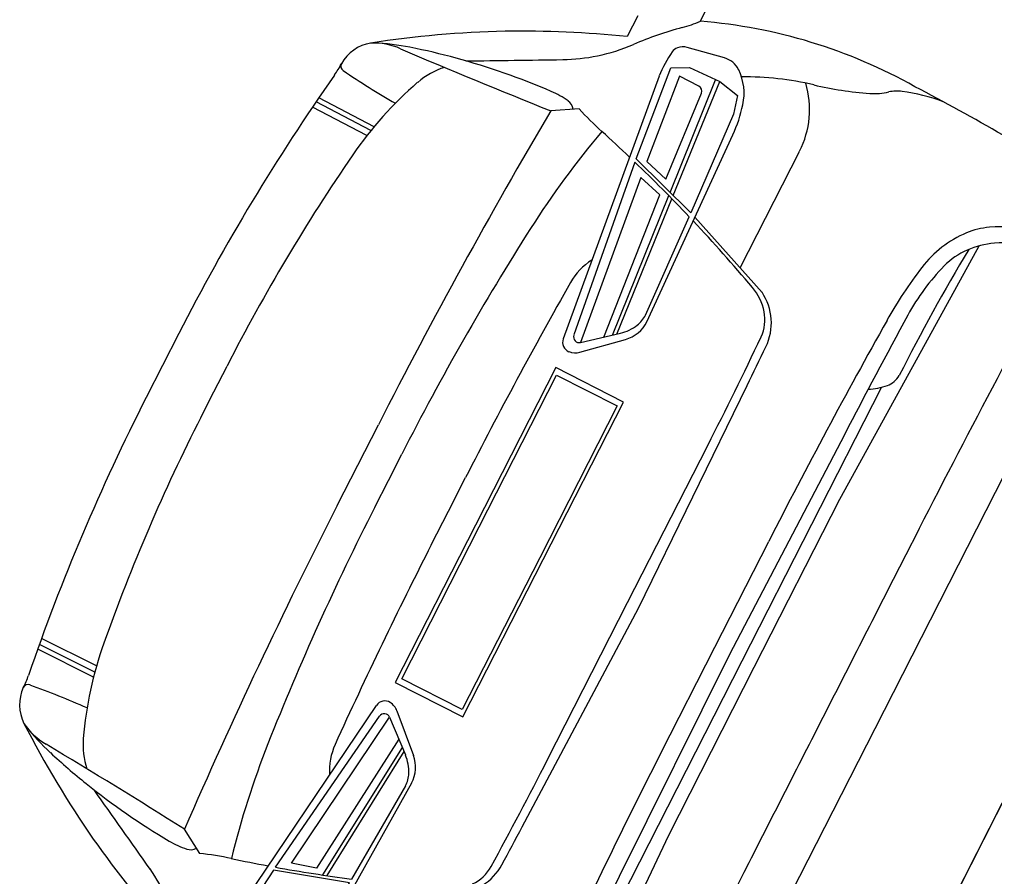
# Model space of a CAD drawing. Extents: x 14104283 to 14120882, y 8635219 to 8671666.
# Drawn here: x 14118502.46 to 14118522.46, y 8668498.7 to 8668516.28 of the extents above; entities that cross this region are included whole.
import ezdxf

# ---------------------------------------------------------------- set-up
doc = ezdxf.new("R2010")
doc.units = 0
for name, color, linetype in [('Cell', 7, 'Continuous'), ('Default', 7, 'Continuous'), ('Terrain', 7, 'Continuous')]:
    doc.layers.add(name, color=color, linetype=linetype)

msp = doc.modelspace()

# ---------------------------------------------------------------- linework, layer by layer
at = {"layer": 'Cell'}
for p, q in [((14118515.139, 8668516.355), (14118514.923, 8668515.932)), ((14118516.919, 8668515.491), (14118516.153, 8668515.706)), ((14118515.577, 8668515.12), (14118513.612, 8668509.727)), ((14118515.805, 8668512.733), (14118516.739, 8668515.044)), ((14118515.87, 8668512.67), (14118516.822, 8668515.006)), ((14118509.734, 8668514.08), (14118508.598, 8668514.673)), ((14118515.72, 8668513.006), (14118516.448, 8668514.765)), ((14118509.585, 8668513.896), (14118508.468, 8668514.481)), ((14118509.668, 8668514), (14118508.541, 8668514.589)), ((14118513.939, 8668514.446), (14118513.356, 8668514.407)), ((14118515.328, 8668510.079), (14118517.092, 8668513.914)), ((14118517.241, 8668511.183), (14118518.46, 8668513.574)), ((14118515.081, 8668513.354), (14118513.83, 8668509.806)), ((14118514.623, 8668509.805), (14118515.778, 8668512.666)), ((14118514.711, 8668509.826), (14118515.842, 8668512.601)), ((14118515.3, 8668510.213), (14118516.197, 8668512.233)), ((14118517.69, 8668510.681), (14118516.313, 8668512.221)), ((14118513.952, 8668509.452), (14118514.891, 8668509.716)), ((14118513.968, 8668509.652), (14118514.786, 8668509.843)), ((14118513.459, 8668509.137), (14118511.813, 8668505.907)), ((14118514.845, 8668508.431), (14118513.459, 8668509.137)), ((14118511.889, 8668505.868), (14118513.477, 8668508.984)), ((14118513.477, 8668508.984), (14118514.718, 8668508.351)), ((14118514.718, 8668508.351), (14118513.13, 8668505.236)), ((14118513.199, 8668505.201), (14118514.845, 8668508.431)), ((14118511.813, 8668505.907), (14118510.167, 8668502.677)), ((14118510.301, 8668502.753), (14118511.889, 8668505.868)), ((14118513.13, 8668505.236), (14118511.542, 8668502.12)), ((14118511.553, 8668501.971), (14118513.199, 8668505.201)), ((14118504.04, 8668503.015), (14118502.91, 8668503.576)), ((14118503.978, 8668502.787), (14118502.831, 8668503.357)), ((14118504.004, 8668502.888), (14118502.866, 8668503.453)), ((14118510.167, 8668502.677), (14118511.553, 8668501.971)), ((14118511.542, 8668502.12), (14118510.301, 8668502.753)), ((14118506.57, 8668497.447), (14118509.78, 8668502.207)), ((14118510.201, 8668502.093), (14118510.54, 8668501.178)), ((14118507.708, 8668498.887), (14118509.844, 8668501.984)), ((14118510.049, 8668501.963), (14118510.375, 8668501.189)), ((14118510.31, 8668501.342), (14118508.674, 8668498.727)), ((14118510.345, 8668501.259), (14118508.764, 8668498.713)), ((14118510.502, 8668500.611), (14118508.436, 8668496.931)), ((14118510.378, 8668500.556), (14118509.271, 8668498.643)), ((14118506.154, 8668499.169), (14118505.842, 8668499.664))]:
    msp.add_line(p, q, dxfattribs=at)
for points in [[(14118516.233, 8668512.313), (14118515.105, 8668513.421), (14118515.819, 8668515.29), (14118516.199, 8668515.294), (14118516.822, 8668515.006), (14118517.184, 8668514.718), (14118517.108, 8668514.335), (14118516.233, 8668512.313)], [(14118516.393, 8668514.914), (14118516, 8668515.114), (14118515.327, 8668513.363), (14118515.72, 8668513.006)], [(14118514.446, 8668509.764), (14118515.592, 8668512.681), (14118515.207, 8668513.037), (14118513.968, 8668509.652)], [(14118513.249, 8668494.18), (14118513.825, 8668495.403), (14118515.775, 8668499.544), (14118517.532, 8668502.992), (14118519.289, 8668506.44), (14118521.495, 8668510.451), (14118522.146, 8668511.637)], [(14118520.008, 8668501.73), (14118523.616, 8668508.808), (14118524.736, 8668511.007)], [(14118505.727, 8668509.835), (14118505.393, 8668509.179), (14118505.059, 8668508.523)], [(14118506.179, 8668508.116), (14118506.447, 8668508.642), (14118506.715, 8668509.167)], [(14118512.771, 8668499.715), (14118515.157, 8668504.203), (14118517.386, 8668508.771)], [(14118514.422, 8668497.507), (14118517.282, 8668503.12), (14118520.143, 8668508.732)], [(14118508.978, 8668506.309), (14118509.399, 8668507.137), (14118509.821, 8668507.965)], [(14118519.381, 8668507.76), (14118517.022, 8668503.252), (14118514.761, 8668498.695)], [(14118513.29, 8668501.093), (14118514.933, 8668504.317), (14118516.576, 8668507.541)], [(14118509.747, 8668506.273), (14118510.025, 8668506.818), (14118510.303, 8668507.364)], [(14118510.906, 8668505.502), (14118511.257, 8668506.19), (14118511.608, 8668506.879)], [(14118515.62, 8668501.239), (14118516.724, 8668503.404), (14118517.828, 8668505.57)], [(14118510.239, 8668501.51), (14118508.552, 8668498.869), (14118508.038, 8668498.971), (14118510.049, 8668501.963)], [(14118515.281, 8668492.454), (14118516.401, 8668494.652), (14118520.008, 8668501.73)], [(14118509.227, 8668498.567), (14118507.667, 8668498.828), (14118506.575, 8668497.152), (14118506.795, 8668496.842), (14118507.394, 8668496.508), (14118507.839, 8668496.384), (14118508.105, 8668496.67), (14118509.227, 8668498.567)]]:
    msp.add_lwpolyline(points, dxfattribs=at)
for centre, radius, start, end in [((14118507.312, 8668520.92), 10.243, 332.8344, 344.594), ((14118517.892, 8668509.204), 7.151, 104.9008, 113.3901), ((14118515.354, 8668518.74), 2.717, 284.9008, 293.2111), ((14118515.571, 8668505.557), 10.72, 60.6477, 85.4295), ((14118512.88, 8668495.027), 21.016, 91.2595, 98.8088), ((14118512.712, 8668493.349), 22.691, 84.4094, 90.7421), ((14118509.798, 8668514.962), 0.844, 99.2739, 150.8532), ((14118509.709, 8668514.359), 1.437, 66.7816, 91.8643), ((14118509.538, 8668511.006), 4.794, 78.8272, 87.6755), ((14118559.11, 8668629.518), 123.871, 246.78163, 248.32326), ((14118507.798, 8668502.195), 13.775, 74.7786, 78.8272), ((14118513.56, 8668519.218), 3.76, 281.6182, 293.3901), ((14118516.031, 8668515.494), 0.22, 110.5917, 145.7428), ((14118516.062, 8668515.381), 0.337, 74.3114, 108.8953), ((14118507.597, 8668501.455), 14.542, 66.6229, 74.7786), ((14118513.54, 8668519.315), 3.859, 270.8988, 281.6182), ((14118517.944, 8668514.151), 2.557, 145.0006, 157.7276), ((14118516.8, 8668515.05), 0.456, 25.7343, 74.9535), ((14118507.482, 8668516.153), 1.76, 324.8874, 333.7138), ((14118509.162, 8668515.324), 0.113, 154.1668, 236.0736), ((14118511.637, 8668513.825), 1.542, 107.3577, 130.9253), ((14118508.112, 8668865.316), 349.903, 270.57314, 270.89881), ((14118544.756, 8668489.944), 43.805, 144.8874, 152.9942), ((14118520.072, 8668531.543), 19.66, 236.0736, 239.7521), ((14118516.208, 8668514.765), 1.114, 347.9041, 25.7343), ((14118517.312, 8668508.829), 6.275, 76.7258, 90.3908), ((14118515.793, 8668509.031), 7.888, 130.9253, 145.4799), ((14118516.339, 8668514.81), 0.117, 337.5107, 62.9942), ((14118516.77, 8668514.436), 1.896, 332.9942, 16.4476), ((14118520.374, 8668521.81), 7.062, 256.7258, 266.1553), ((14118502.095, 8668478.786), 40.683, 59.6775, 62.5878), ((14118512.638, 8668513.117), 1.837, 54.2235, 66.6229), ((14118519.993, 8668516.136), 1.376, 266.1553, 282.5976), ((14118520.459, 8668514.052), 0.76, 82.2258, 102.5976), ((14118520.021, 8668510.843), 3.998, 69.7216, 82.2258), ((14118513.56, 8668514.397), 0.259, 8.9046, 54.2235), ((14118514.4, 8668515.152), 2.963, 335.2954, 347.9041), ((14118617.307, 8668453.185), 120.64, 149.50402, 152.99418), ((14118519.068, 8668519.137), 6.951, 222.4518, 227.8765), ((14118528.222, 8668502.294), 18.096, 139.7717, 147.5976), ((14118492.519, 8668489.779), 32.631, 46.5227, 47.8765), ((14118540.998, 8668491.695), 38.478, 145.4799, 152.9942), ((14118492.519, 8668489.779), 32.631, 43.4797, 46.2574), ((14118492.519, 8668489.779), 32.631, 40.0644, 43.2711), ((14118560.721, 8668481.668), 56.589, 147.5976, 152.9942), ((14118522.758, 8668509.826), 2.251, 112.9021, 142.6296), ((14118522.487, 8668510.468), 1.554, 94.8582, 112.9021), ((14118522.593, 8668509.21), 2.817, 75.4141, 94.8582), ((14118522.57, 8668510.057), 1.635, 93.8903, 134.5011), ((14118522.825, 8668506.301), 5.401, 77.0752, 93.8903), ((14118556.427, 8668490.887), 40.217, 149.0624, 153.277), ((14118772.531, 8668377.095), 282.639, 151.58608, 152.99159), ((14118514.899, 8668510.238), 1.307, 122.319, 150.4254), ((14118528.307, 8668505.588), 9.234, 142.6296, 150.7099), ((14118525.031, 8668507.778), 4.988, 136.3175, 150.7586), ((14118601.971, 8668460.825), 101.422, 150.42543, 152.99418), ((14118516.633, 8668510.06), 1.123, 11.487, 40.0644), ((14118516.757, 8668510.053), 1.125, 334.2892, 33.972), ((14118516.925, 8668510.119), 0.825, 334.6198, 11.487), ((14118514.702, 8668510.387), 0.697, 285.6787, 333.8096), ((14118514.752, 8668510.494), 0.616, 308.0827, 332.7952), ((14118632.788, 8668446.98), 129.03, 150.70991, 152.99418), ((14118671.972, 8668428.666), 171.872, 151.67487, 152.60073), ((14118514.583, 8668510.71), 0.89, 283.1658, 308.0827), ((14118513.806, 8668509.656), 0.207, 159.98, 248.5315), ((14118513.941, 8668509.766), 0.117, 160.5828, 283.1658), ((14118438.737, 8668547.212), 87.366, 332.99418, 334.61981), ((14118366.234, 8668582.53), 168.188, 333.98865, 334.2892), ((14118513.858, 8668509.787), 0.347, 248.5315, 285.7081), ((14118520.101, 8668509.21), 0.469, 289.9174, 329.448), ((14118519.813, 8668510.006), 1.315, 272.3697, 289.9174), ((14118544.087, 8668488.632), 43.805, 152.9942, 161.101), ((14118540.462, 8668490.644), 38.478, 152.9942, 160.5085), ((14118616.463, 8668451.529), 120.64, 152.99418, 156.48433), ((14118560.165, 8668480.577), 56.589, 152.9942, 158.3908), ((14118601.269, 8668459.448), 101.422, 152.99418, 155.56292), ((14154368.189, 8650233.618), 40235.569, 152.9915884, 152.9967618), ((14118511.624, 8668500.851), 7.888, 160.5085, 175.0631), ((14118500.978, 8668503.391), 1.76, 332.2745, 341.101), ((14118503.302, 8668502.217), 0.844, 155.1351, 206.7145), ((14118502.636, 8668502.519), 0.113, 69.9147, 151.8215), ((14118495.923, 8668484.16), 19.66, 66.2362, 69.9147), ((14118509.951, 8668502.091), 0.207, 57.4568, 146.0083), ((14118509.875, 8668501.973), 0.347, 20.2802, 57.4568), ((14154366.539, 8650230.381), 40235.569, 152.9915884, 152.9967618), ((14118509.941, 8668501.917), 0.117, 22.8226, 145.4055), ((14118503.738, 8668502.643), 1.437, 214.1241, 239.2067), ((14118521.244, 8668511.437), 21.016, 207.1795, 214.7288), ((14118506.351, 8668504.751), 4.794, 218.3129, 227.1612), ((14118505.303, 8668501.397), 1.542, 175.0631, 198.6307), ((14118439.588, 8668395.001), 123.871, 57.66509, 59.20672), ((14118524.379, 8668494.753), 18.096, 158.3908, 166.2166), ((14118510.123, 8668500.865), 1.307, 155.5629, 183.6693), ((14118512.458, 8668511.337), 13.775, 227.1612, 231.2097), ((14118509.555, 8668500.843), 0.89, 357.9057, 22.8226), ((14118509.886, 8668500.937), 0.697, 332.1787, 20.3097), ((14118435.45, 8668540.764), 87.366, 331.36854, 332.99418), ((14118630.581, 8668442.649), 129.03, 152.99418, 155.27844), ((14118509.828, 8668500.833), 0.616, 333.1931, 357.9057), ((14118512.938, 8668511.935), 14.542, 231.2097, 239.3655), ((14118218.827, 8668297.705), 349.903, 35.08954, 35.41521), ((14118364.27, 8668578.675), 168.188, 331.69915, 331.9997), ((14118522.503, 8668512.559), 22.691, 215.2462, 221.5789), ((14118506.464, 8668501.003), 1.837, 239.3655, 251.7648), ((14118505.97, 8668499.504), 0.259, 251.7648, 297.0837), ((14118505.371, 8668492.262), 6.951, 78.1118, 83.5366), ((14118513.525, 8668530.995), 32.631, 258.1118, 259.4657), ((14118513.525, 8668530.995), 32.631, 259.731, 262.5086), ((14118511.364, 8668499.471), 1.125, 272.0164, 331.6991), ((14118511.409, 8668499.295), 0.825, 294.5013, 331.3685), ((14118769.243, 8668370.644), 282.639, 152.99676, 154.40227), ((14118501.979, 8668496.631), 3.859, 24.3702, 35.0895), ((14118668.424, 8668421.705), 171.872, 153.38762, 154.31348)]:
    msp.add_arc(centre, radius, start, end, dxfattribs=at)
at = {"layer": 'Default'}
msp.add_lwpolyline([(14118511.638, 8668478.534), (14118511.638, 8668478.534), (14118533.361, 8668521.408), (14118536.349, 8668519.931), (14118524.577, 8668496.697), (14118514.626, 8668477.056), (14118514.626, 8668477.056)], close=True, dxfattribs=at)
at = {"layer": 'Terrain'}
msp.add_lwpolyline([(14118511.638, 8668478.534), (14118521.589, 8668498.174), (14118533.361, 8668521.408)], dxfattribs=at)

doc.saveas('drawing.dxf')
